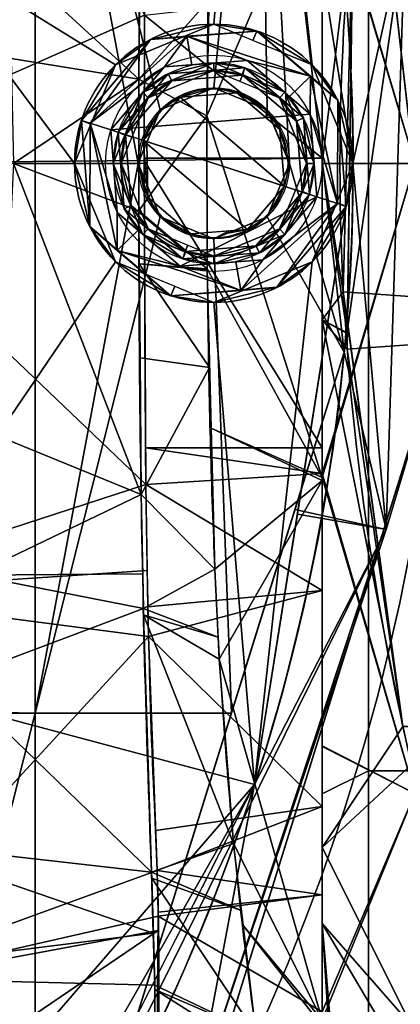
# Model space of a CAD drawing. Header units: millimetres. Extents: x -115 to 115, y -168 to 68.
# Tile 304 of 311: x 54 to 67, y -27 to 5. Entities that reach past the tile are written whole.
import ezdxf

# ---------------------------------------------------------------- set-up
doc = ezdxf.new("R2010")
doc.units = ezdxf.units.MM
doc.layers.add('100', color=7, linetype='Continuous', true_color=0xffffff)
doc.layers.add('103', color=7, linetype='Continuous', true_color=0xffffff)

msp = doc.modelspace()

# ---------------------------------------------------------------- linework, layer by layer
at = {"layer": '100', "color": 163, "linetype": 'Continuous', "extrusion": (0, 0, -1)}
for centre, radius in [((-60.5, 0, -102), 4.5), ((-60.5, 0, -97), 3.25), ((-60.5, 0, -89), 3.25), ((-60.5, 0, -97), 3), ((-60.5, 0, -89), 3), ((-60.5, 0, -81), 2.4)]:
    msp.add_circle(centre, radius, dxfattribs=at)
at = {"layer": '100', "color": 163, "linetype": 'Continuous'}
for centre, radius in [((60.5, 0, 97), 4.5), ((60.5, 0, 103), 3.5), ((60.5, 0, 81.046), 2.446), ((60.5, 0, 81), 2.446)]:
    msp.add_circle(centre, radius, dxfattribs=at)
at = {"layer": '100', "color": 163, "linetype": 'Continuous', "extrusion": (0, 0, -1)}
for centre, radius in [((0, 0, -94), 68), ((0, 0, -81), 65)]:
    msp.add_arc(centre, radius, 283.06797, 256.93203, dxfattribs=at)
at = {"layer": '100', "color": 163, "linetype": 'Continuous'}
for centre, radius, start, end in [((0, 0, 84), 68, 283.06797, 256.93203), ((0, 0, 97), 65, 0, 36), ((0, 0, 97), 65, 324, 0)]:
    msp.add_arc(centre, radius, start, end, dxfattribs=at)
at = {"layer": '100', "color": 163, "linetype": 'Continuous', "extrusion": (1, 0, 0)}
for start, end in [(344.4842, 195.5355), (195.5355, 344.4842)]:
    msp.add_arc((0, 0, 64), 39.035, start, end, dxfattribs=at)
at = {"layer": '100', "color": 163, "linetype": 'Continuous'}
for points, knots in [([(64, 37.612, -10.442), (63.755, 37.916, -7.758), (63.544, 38.004, -5.062), (63.216, 37.771, 0.358), (63.13, 37.496, 3.095), (62.896, 36.271, 8.354), (62.753, 35.32, 10.933), (62.42, 32.814, 15.751), (62.245, 31.3, 17.978), (61.793, 27.639, 21.983), (61.489, 25.46, 23.71), (61.016, 20.935, 26.757), (60.826, 18.562, 28.063), (60.532, 13.588, 30.225), (60.426, 10.952, 31.084), (60.296, 5.629, 32.245), (60.271, 2.94, 32.557), (60.269, -2.5, 32.59), (60.291, -5.268, 32.298), (60.415, -10.601, 31.186), (60.515, -13.199, 30.368), (60.805, -18.26, 28.221), (60.995, -20.685, 26.906), (61.464, -25.243, 23.878), (61.762, -27.386, 22.213), (62.455, -32.985, 16.225), (62.77, -35.596, 11.162), (63.127, -37.488, 3.172), (63.21, -37.762, 0.457), (63.539, -38.005, -5.007), (63.755, -37.917, -7.76), (64, -37.609, -10.455)], [0, 0, 0, 0, 0.0625, 0.0625, 0.125, 0.125, 0.1875, 0.1875, 0.25, 0.25, 0.3125, 0.3125, 0.375, 0.375, 0.4375, 0.4375, 0.5, 0.5, 0.5625, 0.5625, 0.625, 0.625, 0.6875, 0.6875, 0.75, 0.75, 0.875, 0.875, 0.9375, 0.9375, 1, 1, 1, 1]), ([(58.343, -35.221, -10.645), (58.329, -35.479, -8.098), (58.279, -35.563, -5.542), (58.234, -35.411, -1.69), (58.212, -35.315, -0.4), (58.18, -35.046, 2.158), (58.246, -34.848, 3.42), (58.375, -34.014, 7.154), (58.45, -33.143, 9.606), (58.55, -30.841, 14.193), (58.555, -29.434, 16.317), (58.622, -26.055, 20.186), (58.525, -24.015, 21.872), (58.371, -19.784, 24.852), (58.299, -17.559, 26.131), (58.185, -12.882, 28.249), (58.14, -10.396, 29.09), (58.085, -5.374, 30.226), (58.076, -2.833, 30.533), (58.074, 2.315, 30.572), (58.082, 4.931, 30.291), (58.132, 9.966, 29.215), (58.175, 12.425, 28.418), (58.288, 17.192, 26.325), (58.36, 19.473, 25.04), (58.513, 23.727, 22.098), (58.612, 25.722, 20.48), (58.575, 29.198, 16.658), (58.554, 30.679, 14.451), (58.459, 33.043, 9.853), (58.383, 33.947, 7.383), (58.253, 34.82, 3.575), (58.187, 35.028, 2.298), (58.206, 35.305, -0.271), (58.235, 35.404, -1.56), (58.278, 35.565, -5.439), (58.339, 35.48, -8.057), (58.349, 35.222, -10.636)], [0, 0, 0, 0, 0.0625, 0.0625, 0.09375, 0.09375, 0.125, 0.125, 0.1875, 0.1875, 0.25, 0.25, 0.3125, 0.3125, 0.375, 0.375, 0.4375, 0.4375, 0.5, 0.5, 0.5625, 0.5625, 0.625, 0.625, 0.6875, 0.6875, 0.75, 0.75, 0.8125, 0.8125, 0.875, 0.875, 0.90625, 0.90625, 0.9375, 0.9375, 1, 1, 1, 1]), ([(58.349, 35.222, -10.636), (58.357, 35.016, -12.694), (58.349, 34.658, -14.712), (58.439, 33.463, -18.621), (58.51, 32.629, -20.541), (58.701, 29.548, -25.866), (58.781, 26.716, -28.956), (58.637, 21.643, -32.558), (58.516, 19.834, -33.515), (58.402, 16.064, -35.129), (58.359, 14.098, -35.794), (58.265, 8.164, -37.351), (58.25, 4.117, -37.841), (58.249, -4.127, -37.84), (58.263, -8.169, -37.35), (58.356, -14.099, -35.794), (58.399, -16.066, -35.128), (58.512, -19.832, -33.515), (58.629, -21.637, -32.564), (58.784, -26.677, -28.984), (58.698, -29.511, -25.919), (58.506, -32.623, -20.557), (58.437, -33.44, -18.683), (58.346, -34.645, -14.766), (58.354, -35.011, -12.709), (58.343, -35.221, -10.645)], [0, 0, 0, 0, 0.0625, 0.0625, 0.125, 0.125, 0.25, 0.25, 0.3125, 0.3125, 0.375, 0.375, 0.5, 0.5, 0.625, 0.625, 0.6875, 0.6875, 0.75, 0.75, 0.875, 0.875, 0.9375, 0.9375, 1, 1, 1, 1])]:
    msp.add_open_spline(points, degree=3, knots=knots, dxfattribs=at)
for points in [[(67.699, -6.387, 84), (64.562, 21.001, 84), (64.562, 21.001, 94), (67.699, -6.387, 94)], [(67, 20.383, -35.305), (67, 0, -40.767), (64, 10.04, -37.722)], [(67, 0, 40.767), (67, 20.383, 35.305), (64, 10.146, 37.693)], [(50.481, 7.427, 97), (57.318, 3.182, 97), (60.5, 4.5, 97), (61.819, 20.086, 97)], [(61.819, 20.086, 97), (60.5, 4.5, 97), (63.682, 3.182, 97)], [(63.682, 3.182, 97), (65, 0, 97), (61.819, 20.086, 97)], [(54.723, 17.781, 81), (54.723, -17.781, 81), (50.399, -17.702, 81), (52.9, 7.42, 81)], [(54.723, -17.781, 81), (54.723, 17.781, 81), (58.054, 0, 81)], [(54.723, 17.781, 81), (61.977, 17.781, 81), (60.5, 2.446, 81), (58.771, 1.729, 81)], [(58.771, 1.729, 81), (58.054, 0, 81), (54.723, 17.781, 81)], [(62.229, 1.729, 81), (60.5, 2.446, 81), (61.977, 17.781, 81)], [(61.977, 17.781, 81), (64.713, -6.105, 81), (62.946, 0, 81)], [(62.946, 0, 81), (62.229, 1.729, 81), (61.977, 17.781, 81)], [(58.259, 4.792, -37.61), (47.428, 0, -42.098), (54.008, 13.412, -38.372)], [(58.078, 2.719, 30.445), (58.173, 12.028, 28.467), (53.775, 6.672, 27.494)], [(64, -10.159, 37.69), (64, 10.146, 37.693), (60.273, 1.54, 32.542)], [(60.4, 8.579, 31.367), (60.273, 1.54, 32.542), (64, 10.146, 37.693)], [(64, 10.146, 37.693), (64, 0, 37.692), (67, 0, 40.767)], [(67, 0, -40.767), (64, 0, -37.723), (64, 10.04, -37.722)], [(50.481, 7.427, 97), (48.291, -16.478, 97), (57.318, -3.182, 97), (56, 0, 97)], [(50.481, 7.427, 97), (56, 0, 97), (57.318, 3.182, 97)], [(64.713, -6.105, 81), (63.184, 7.237, 81), (66.685, 7.638, 81.879)], [(66.685, 7.638, 96.121), (63.847, 7.281, 97), (65, 0, 97)], [(66.685, 7.638, 81.879), (66.069, -11.839, 81.879), (64.713, -6.105, 81)], [(66.069, -11.839, 96.121), (66.685, 7.638, 96.121), (65, 0, 97)], [(67.699, -6.387, 84), (66.069, -11.839, 81.879), (66.685, 7.638, 81.879)], [(66.685, 7.638, 96.121), (66.069, -11.839, 96.121), (67.699, -6.387, 94)], [(66.685, 7.638, 81.879), (66.101, 7.571, 84), (67.699, -6.387, 84)], [(67.699, -6.387, 94), (66.101, 7.571, 94), (66.685, 7.638, 96.121)], [(53.775, 6.672, 27.494), (53.953, 3.386, 28.096), (58.078, 2.719, 30.445)], [(58.259, 4.792, -37.61), (64, 5.437, -37.722), (64, 0.165, -37.723)], [(60.34, 5.279, 31.918), (58.102, 5.02, 29.956), (58.078, 2.719, 30.445)], [(58.078, 2.719, 30.445), (60.273, 1.54, 32.542), (60.34, 5.279, 31.918)], [(47.428, 0, -42.098), (58.259, 4.792, -37.61), (58.25, 0.094, -37.841)], [(64, 0.165, -37.723), (58.25, 0.165, -37.837), (58.259, 4.792, -37.61)], [(60.5, 4.5, 97), (57.318, 3.182, 97), (58.457, 4.01, 102)], [(58.457, 4.01, 102), (61.891, 4.28, 102), (60.5, 4.5, 97)], [(61.891, 4.28, 102), (61.765, 3.976, 97), (60.5, 4.5, 97)], [(61.891, 4.28, 102), (59.588, 4.099, 102), (59.625, 4.115, 102.707)], [(61.891, 4.28, 102), (59.625, 4.115, 102.707), (63.626, 2.815, 102.707)], [(63.682, 3.182, 97), (61.765, 3.976, 97), (61.891, 4.28, 102)], [(63.626, 2.815, 102.707), (63.647, 2.78, 102), (61.891, 4.28, 102)], [(61.891, 4.28, 102), (64.51, 2.043, 102), (63.682, 3.182, 97)], [(58.457, 4.01, 102), (56.22, 1.391, 102), (56.499, 1.3, 102.707)], [(56.22, 1.391, 102), (58.457, 4.01, 102), (57.318, 3.182, 97)], [(56.499, 1.3, 102.707), (59.625, 4.115, 102.707), (58.457, 4.01, 102)], [(58.911, 3.119, 103), (59.625, 4.115, 102.707), (56.499, 1.3, 102.707)], [(59.625, 4.115, 102.707), (59.588, 4.099, 102), (58.457, 4.01, 102)], [(58.911, 3.119, 103), (59.791, 3.188, 103), (59.625, 4.115, 102.707)], [(63.626, 2.815, 102.707), (59.625, 4.115, 102.707), (61.582, 3.329, 103)], [(59.625, 4.115, 102.707), (59.791, 3.188, 103), (61.582, 3.329, 103)], [(58.078, 2.719, 30.445), (53.953, 3.386, 28.096), (54.02, 0, 28.31)], [(63.619, 1.589, 103), (61.582, 3.329, 103), (58.911, 3.119, 103), (57.171, 1.082, 103)], [(58.379, 2.121, 89), (60.5, 3, 89), (60.5, 3.25, 89), (58.202, 2.298, 89)], [(59.025, 2.896, 97), (58.202, 2.298, 89), (60.5, 3.25, 89)], [(60.5, 3.25, 89), (61.504, 3.091, 97), (59.025, 2.896, 97)], [(60.5, 3, 89), (62.621, 2.121, 89), (62.798, 2.298, 89), (60.5, 3.25, 89)], [(60.5, 3.25, 89), (61.413, 2.872, 89), (61.504, 3.091, 97)], [(61.582, 3.329, 103), (62.947, 2.162, 103), (63.626, 2.815, 102.707)], [(57.318, 3.182, 97), (56.524, 1.265, 97), (56.22, 1.391, 102)], [(56.499, 1.3, 102.707), (57.171, 1.082, 103), (58.911, 3.119, 103)], [(59.138, 2.673, 97), (57.647, 0.927, 97), (57.409, 1.004, 97), (59.025, 2.896, 97)], [(58.202, 2.298, 89), (59.025, 2.896, 97), (57.409, 1.004, 97)], [(60.5, 3, 89), (58.379, 2.121, 89), (59.138, 2.673, 97)], [(59.025, 2.896, 97), (61.504, 3.091, 97), (61.427, 2.853, 97), (59.138, 2.673, 97)], [(59.138, 2.673, 97), (61.427, 2.853, 97), (60.5, 3, 89)], [(61.427, 2.853, 97), (61.343, 2.651, 89), (60.5, 3, 89)], [(61.504, 3.091, 97), (61.413, 2.872, 89), (62.798, 2.298, 89)], [(61.504, 3.091, 97), (63.396, 1.475, 97), (63.173, 1.362, 97), (61.427, 2.853, 97)], [(62.798, 2.298, 89), (63.396, 1.475, 97), (61.504, 3.091, 97)], [(65, 0, 97), (63.682, 3.182, 97), (64.51, 2.043, 102)], [(54.02, 0, 28.31), (58.077, -0.001, 30.492), (58.078, 2.719, 30.445)], [(57.647, 0.927, 97), (59.138, 2.673, 97), (58.379, 2.121, 89)], [(60.273, 1.54, 32.542), (58.078, 2.719, 30.445), (58.076, -1.532, 30.519)], [(62.621, 2.121, 89), (61.343, 2.651, 89), (61.427, 2.853, 97)], [(61.427, 2.853, 97), (63.173, 1.362, 97), (62.621, 2.121, 89)], [(63.626, 2.815, 102.707), (62.947, 2.162, 103), (63.619, 1.589, 103)], [(64.501, -1.3, 102.707), (63.626, 2.815, 102.707), (63.619, 1.589, 103)], [(64.51, 2.043, 102), (63.626, 2.815, 102.707), (64.501, -1.3, 102.707)], [(64.51, 2.043, 102), (63.647, 2.78, 102), (63.626, 2.815, 102.707)], [(58.202, 2.298, 89), (57.25, 0, 89), (57.5, 0, 89), (58.379, 2.121, 89)], [(57.409, 1.004, 97), (57.628, 0.913, 89), (58.202, 2.298, 89)], [(59.41, 2.138, 81), (58.771, 1.729, 81.046), (60.5, 2.446, 81.046)], [(60.5, 2.446, 81.046), (59.108, 1.869, 81.046), (59.108, 1.869, 81), (60.5, 2.446, 81)], [(60.5, 2.446, 81.046), (61.242, 2.283, 81), (59.41, 2.138, 81)], [(59.41, 2.138, 81), (61.242, 2.283, 81), (62.638, 1.09, 81), (62.783, -0.742, 81)], [(60.5, 2.446, 81), (62.229, 1.729, 81), (62.229, 1.729, 81.046), (60.5, 2.446, 81.046)], [(61.242, 2.283, 81), (60.5, 2.446, 81.046), (62.229, 1.729, 81.046)], [(62.229, 1.729, 81.046), (62.178, 1.483, 81), (61.242, 2.283, 81)], [(62.621, 2.121, 89), (63.5, 0, 89), (63.75, 0, 89), (62.798, 2.298, 89)], [(63.396, 1.475, 97), (62.798, 2.298, 89), (63.75, 0, 89)], [(58.379, 2.121, 89), (57.849, 0.843, 89), (57.647, 0.927, 97)], [(62.783, -0.742, 81), (58.217, 0.742, 81), (59.41, 2.138, 81)], [(58.771, 1.729, 81.046), (59.41, 2.138, 81), (58.217, 0.742, 81)], [(63.5, 0, 89), (62.621, 2.121, 89), (63.173, 1.362, 97)], [(64.501, -1.3, 102.707), (64.78, -1.391, 102), (64.51, 2.043, 102)], [(64.51, 2.043, 102), (64.78, -1.391, 102), (65, 0, 97)], [(58.054, 0, 81), (58.771, 1.729, 81), (58.771, 1.729, 81.046), (58.054, 0, 81.046)], [(58.217, 0.742, 81), (58.339, 0.687, 81.046), (58.771, 1.729, 81.046)], [(58.771, 1.729, 81), (59.108, 1.869, 81), (59.108, 1.869, 81.046), (58.771, 1.729, 81.046)], [(62.229, 1.729, 81.046), (62.275, 1.619, 81.046), (62.178, 1.483, 81)], [(62.638, 1.09, 81), (62.178, 1.483, 81), (62.275, 1.619, 81.046)], [(62.229, 1.729, 81), (62.369, 1.392, 81), (62.369, 1.392, 81.046), (62.229, 1.729, 81.046)], [(62.638, 1.09, 81), (62.275, 1.619, 81.046), (62.946, 0, 81.046)], [(56.49, -2.043, 102), (56.22, 1.391, 102), (56, 0, 97)], [(56.22, 1.391, 102), (56.524, 1.265, 97), (56, 0, 97)], [(56.499, 1.3, 102.707), (56.22, 1.391, 102), (56.49, -2.043, 102)], [(56.49, -2.043, 102), (57.374, -2.815, 102.707), (56.499, 1.3, 102.707)], [(56.499, 1.3, 102.707), (57.374, -2.815, 102.707), (57.381, -1.589, 103)], [(57.381, -1.589, 103), (57.171, 1.082, 103), (56.499, 1.3, 102.707)], [(57.171, 1.082, 103), (63.829, -1.082, 103), (63.619, 1.589, 103)], [(58.076, -1.532, 30.519), (60.284, -3.41, 32.419), (60.273, 1.54, 32.542)], [(60.273, 1.54, 32.542), (60.284, -3.41, 32.419), (64, -10.159, 37.69)], [(62.946, 0, 81.046), (62.369, 1.392, 81.046), (62.369, 1.392, 81), (62.946, 0, 81)], [(63.353, -0.927, 97), (63.173, 1.362, 97), (63.396, 1.475, 97), (63.591, -1.004, 97)], [(63.173, 1.362, 97), (63.353, -0.927, 97), (63.5, 0, 89)], [(63.75, 0, 89), (63.591, -1.004, 97), (63.396, 1.475, 97)], [(63.619, 1.589, 103), (63.829, -1.082, 103), (64.501, -1.3, 102.707)], [(63.829, -1.082, 103), (57.171, 1.082, 103), (57.381, -1.589, 103), (59.418, -3.329, 103)], [(57.25, 0, 89), (57.409, 1.004, 97), (57.604, -1.475, 97)], [(57.25, 0, 89), (57.628, 0.913, 89), (57.409, 1.004, 97)], [(57.604, -1.475, 97), (57.409, 1.004, 97), (57.647, 0.927, 97), (57.827, -1.362, 97)], [(62.946, 0, 81.046), (62.783, -0.742, 81), (62.638, 1.09, 81)], [(57.647, 0.927, 97), (57.849, 0.843, 89), (57.5, 0, 89)], [(57.827, -1.362, 97), (57.647, 0.927, 97), (57.5, 0, 89)], [(58.054, 0, 81.046), (58.339, 0.687, 81.046), (58.362, -1.09, 81)], [(58.217, 0.742, 81), (62.783, -0.742, 81), (61.59, -2.138, 81)], [(61.59, -2.138, 81), (59.758, -2.283, 81), (58.362, -1.09, 81), (58.217, 0.742, 81)], [(58.339, 0.687, 81.046), (58.217, 0.742, 81), (58.362, -1.09, 81)], [(58.25, 0.094, -37.841), (58.25, 0.001, -37.831), (47.428, 0, -42.098)], [(47.428, 0, -42.098), (58.25, 0.001, -37.831), (58.301, -10.391, -36.73)], [(58.301, -10.391, -36.73), (47.549, -13.886, -41.234), (47.428, 0, -42.098)], [(58.054, 0, 81), (58.771, -1.729, 81), (54.723, -17.781, 81)], [(58.379, -2.121, 89), (57.5, 0, 89), (57.25, 0, 89), (58.202, -2.298, 89)], [(57.5, 0, 89), (58.379, -2.121, 89), (57.827, -1.362, 97)], [(58.054, 0, 81.046), (58.631, -1.392, 81.046), (58.631, -1.392, 81), (58.054, 0, 81)], [(58.362, -1.09, 81), (58.771, -1.729, 81.046), (58.054, 0, 81.046)], [(58.25, 0.094, -37.841), (64, 0.165, -37.723), (64, -9.202, -37.725)], [(58.25, 0.094, -37.841), (58.25, 0.165, -37.837), (64, 0.165, -37.723)], [(64, -9.202, -37.725), (58.295, -9.199, -36.856), (58.25, 0.094, -37.841)], [(61.819, -20.086, 97), (65, 0, 97), (63.682, -3.182, 97)], [(64.713, -6.105, 81), (62.229, -1.729, 81), (62.946, 0, 81)], [(62.946, 0, 81), (62.229, -1.729, 81), (62.229, -1.729, 81.046), (62.946, 0, 81.046)], [(62.783, -0.742, 81), (62.946, 0, 81.046), (62.229, -1.729, 81.046)], [(62.798, -2.298, 89), (63.75, 0, 89), (63.5, 0, 89), (62.621, -2.121, 89)], [(63.353, -0.927, 97), (63.151, -0.843, 89), (63.5, 0, 89)], [(65, 0, 97), (63.204, -11.342, 97), (66.069, -11.839, 96.121)], [(67, 0, 40.767), (64, 0, 37.692), (64, -10.159, 37.69)], [(64, -10.159, 37.69), (67, -20.383, 35.305), (67, 0, 40.767)], [(64, -10.027, -37.725), (67, 0, -40.767), (67, -20.383, -35.305)], [(64, -10.027, -37.725), (64, 0, -37.723), (67, 0, -40.767)], [(64.78, -1.391, 102), (64.476, -1.265, 97), (65, 0, 97)], [(54.02, 0, 28.31), (53.592, -8.842, 26.882), (58.151, -10.716, 28.901)], [(58.077, -0.001, 30.492), (54.02, 0, 28.31), (54.02, 0, 28.31)], [(54.02, 0, 28.31), (58.151, -10.716, 28.901), (58.076, -1.532, 30.519)], [(54.02, 0, 28.31), (58.076, -1.532, 30.519), (58.077, -0.001, 30.492)], [(56, 0, 97), (57.318, -3.182, 97), (56.49, -2.043, 102)], [(57.604, -1.475, 97), (58.202, -2.298, 89), (57.25, 0, 89)], [(63.75, 0, 89), (63.372, -0.913, 89), (63.591, -1.004, 97)], [(62.229, -1.729, 81.046), (61.59, -2.138, 81), (62.783, -0.742, 81)], [(63.591, -1.004, 97), (61.975, -2.896, 97), (61.862, -2.673, 97), (63.353, -0.927, 97)], [(63.353, -0.927, 97), (61.862, -2.673, 97), (62.621, -2.121, 89)], [(62.621, -2.121, 89), (63.151, -0.843, 89), (63.353, -0.927, 97)], [(63.591, -1.004, 97), (63.372, -0.913, 89), (62.798, -2.298, 89)], [(58.771, -1.729, 81.046), (58.362, -1.09, 81), (59.758, -2.283, 81)], [(59.418, -3.329, 103), (62.089, -3.119, 103), (63.829, -1.082, 103)], [(62.798, -2.298, 89), (61.975, -2.896, 97), (63.591, -1.004, 97)], [(64.501, -1.3, 102.707), (63.829, -1.082, 103), (62.089, -3.119, 103)], [(63.682, -3.182, 97), (64.476, -1.265, 97), (64.78, -1.391, 102)], [(57.374, -2.815, 102.707), (58.053, -2.162, 103), (57.381, -1.589, 103)], [(57.827, -1.362, 97), (59.573, -2.853, 97), (59.496, -3.091, 97), (57.604, -1.475, 97)], [(58.202, -2.298, 89), (57.604, -1.475, 97), (59.496, -3.091, 97)], [(59.573, -2.853, 97), (57.827, -1.362, 97), (58.379, -2.121, 89)], [(60.284, -3.41, 32.419), (58.076, -1.532, 30.519), (58.09, -3.247, 30.217)], [(58.771, -1.729, 81), (58.631, -1.392, 81), (58.631, -1.392, 81.046), (58.771, -1.729, 81.046)], [(64.501, -1.3, 102.707), (61.375, -4.115, 102.707), (62.543, -4.01, 102)], [(62.089, -3.119, 103), (61.375, -4.115, 102.707), (64.501, -1.3, 102.707)], [(62.543, -4.01, 102), (64.78, -1.391, 102), (64.501, -1.3, 102.707)], [(64.78, -1.391, 102), (62.543, -4.01, 102), (63.682, -3.182, 97)], [(58.771, -1.729, 81), (60.5, -2.446, 81), (61.073, -17.781, 81), (54.723, -17.781, 81)], [(60.5, -2.446, 81), (58.771, -1.729, 81), (58.771, -1.729, 81.046), (60.5, -2.446, 81.046)], [(59.758, -2.283, 81), (60.5, -2.446, 81.046), (58.771, -1.729, 81.046)], [(64.713, -6.105, 81), (61.073, -17.781, 81), (60.5, -2.446, 81), (62.229, -1.729, 81)], [(60.5, -2.446, 81.046), (61.892, -1.869, 81.046), (61.892, -1.869, 81), (60.5, -2.446, 81)], [(62.229, -1.729, 81.046), (60.953, -2.258, 81.046), (61.59, -2.138, 81)], [(62.229, -1.729, 81), (61.892, -1.869, 81), (61.892, -1.869, 81.046), (62.229, -1.729, 81.046)], [(56.49, -2.043, 102), (57.353, -2.78, 102), (57.374, -2.815, 102.707)], [(59.109, -4.28, 102), (56.49, -2.043, 102), (57.318, -3.182, 97)], [(59.418, -3.329, 103), (58.053, -2.162, 103), (57.374, -2.815, 102.707)], [(58.202, -2.298, 89), (60.5, -3.25, 89), (60.5, -3, 89), (58.379, -2.121, 89)], [(58.379, -2.121, 89), (59.657, -2.651, 89), (59.573, -2.853, 97)], [(59.758, -2.283, 81), (60.986, -2.186, 81), (60.5, -2.446, 81.046)], [(60.5, -3, 89), (62.621, -2.121, 89), (61.862, -2.673, 97)], [(60.5, -3.25, 89), (62.798, -2.298, 89), (62.621, -2.121, 89), (60.5, -3, 89)], [(60.986, -2.186, 81), (60.953, -2.258, 81.046), (60.5, -2.446, 81.046)], [(60.953, -2.258, 81.046), (60.986, -2.186, 81), (61.59, -2.138, 81)], [(59.496, -3.091, 97), (59.587, -2.872, 89), (58.202, -2.298, 89)], [(61.975, -2.896, 97), (62.798, -2.298, 89), (60.5, -3.25, 89)], [(57.374, -2.815, 102.707), (57.353, -2.78, 102), (59.109, -4.28, 102)], [(59.109, -4.28, 102), (61.375, -4.115, 102.707), (57.374, -2.815, 102.707)], [(57.374, -2.815, 102.707), (61.375, -4.115, 102.707), (59.418, -3.329, 103)], [(59.573, -2.853, 97), (61.862, -2.673, 97), (61.975, -2.896, 97), (59.496, -3.091, 97)], [(59.573, -2.853, 97), (59.657, -2.651, 89), (60.5, -3, 89)], [(61.862, -2.673, 97), (59.573, -2.853, 97), (60.5, -3, 89)], [(61.819, -20.086, 97), (60.5, -4.5, 97), (57.318, -3.182, 97), (48.291, -16.478, 97)], [(57.318, -3.182, 97), (59.235, -3.976, 97), (59.109, -4.28, 102)], [(60.5, -3.25, 89), (59.587, -2.872, 89), (59.496, -3.091, 97)], [(60.5, -3.25, 89), (59.496, -3.091, 97), (61.975, -2.896, 97)], [(61.819, -20.086, 97), (63.682, -3.182, 97), (60.5, -4.5, 97)], [(60.5, -4.5, 97), (63.682, -3.182, 97), (62.543, -4.01, 102)], [(62.089, -3.119, 103), (61.209, -3.188, 103), (61.375, -4.115, 102.707)], [(60.364, -6.603, 31.723), (60.285, -3.448, 32.411), (58.09, -3.247, 30.217)], [(58.09, -3.247, 30.217), (60.285, -3.448, 32.411), (60.284, -3.41, 32.419)], [(58.09, -3.247, 30.217), (58.115, -6.29, 29.681), (60.364, -6.603, 31.723)], [(61.375, -4.115, 102.707), (61.209, -3.188, 103), (59.418, -3.329, 103)], [(64, -10.159, 37.69), (60.284, -3.41, 32.419), (60.413, -8.562, 31.296)], [(59.109, -4.28, 102), (59.235, -3.976, 97), (60.5, -4.5, 97)], [(62.543, -4.01, 102), (59.109, -4.28, 102), (60.5, -4.5, 97)], [(59.109, -4.28, 102), (61.412, -4.099, 102), (61.375, -4.115, 102.707)], [(61.375, -4.115, 102.707), (61.412, -4.099, 102), (62.543, -4.01, 102)], [(60.364, -6.603, 31.723), (58.115, -6.29, 29.681), (58.151, -10.716, 28.901)], [(66.069, -11.839, 81.879), (63.125, -11.198, 81), (64.713, -6.105, 81)], [(58.151, -10.716, 28.901), (60.528, -13.123, 30.301), (60.364, -6.603, 31.723)], [(67.699, -6.387, 84), (66.039, -11.715, 84), (66.069, -11.839, 81.879)], [(66.069, -11.839, 96.121), (66.039, -11.715, 94), (67.699, -6.387, 94)], [(59.337, -33.213, 84), (67.488, -7.065, 84), (67.488, -7.065, 94), (59.337, -33.213, 94)], [(60.413, -8.562, 31.296), (64, -10.262, 37.63), (64, -10.159, 37.69)], [(64, -10.262, 37.63), (60.413, -8.562, 31.296), (60.528, -13.123, 30.301)], [(58.151, -10.716, 28.901), (53.592, -8.842, 26.882), (52.726, -13.318, 24.608)], [(58.295, -9.199, -36.856), (64, -9.202, -37.725), (64, -10.027, -37.725)], [(64, -10.027, -37.725), (58.301, -10.391, -36.73), (58.295, -9.199, -36.856)], [(58.301, -10.391, -36.73), (64, -10.027, -37.725), (64, -13.82, -35.555)], [(67, -20.383, -35.305), (64, -18.866, -32.667), (64, -10.027, -37.725)], [(64, -10.159, 37.69), (64, -18.843, 32.644), (67, -20.383, 35.305)], [(58.301, -10.391, -36.73), (58.349, -13.165, -35.948), (47.549, -13.886, -41.234)], [(64, -13.82, -35.555), (58.369, -14.34, -35.617), (58.301, -10.391, -36.73)], [(64, -10.262, 37.63), (60.528, -13.123, 30.301), (60.678, -16.033, 29.164)], [(64, -27.715, 27.488), (64, -10.262, 37.63), (60.678, -16.033, 29.164)], [(52.726, -13.318, 24.608), (58.201, -13.278, 27.961), (58.151, -10.716, 28.901)], [(60.528, -13.123, 30.301), (58.151, -10.716, 28.901), (58.223, -14.401, 27.55)], [(57.51, -29.21, 81), (63.125, -11.198, 81), (66.069, -11.839, 81.879)], [(66.069, -11.839, 96.121), (63.204, -11.342, 97), (61.819, -20.086, 97)], [(66.039, -11.715, 84), (60.165, -30.558, 84), (59.884, -30.318, 81.879)], [(59.884, -30.318, 81.879), (66.069, -11.839, 81.879), (66.039, -11.715, 84)], [(66.039, -11.715, 94), (66.069, -11.839, 96.121), (59.884, -30.318, 96.121)], [(59.884, -30.318, 96.121), (60.165, -30.558, 94), (66.039, -11.715, 94)], [(66.069, -11.839, 81.879), (59.884, -30.318, 81.879), (57.51, -29.21, 81)], [(59.884, -30.318, 96.121), (66.069, -11.839, 96.121), (61.819, -20.086, 97)], [(47.549, -13.886, -41.234), (58.349, -13.165, -35.948), (58.386, -15.302, -35.346)], [(58.223, -14.401, 27.55), (52.726, -13.318, 24.608), (52.068, -16.721, 22.878)], [(58.223, -14.401, 27.55), (58.201, -13.278, 27.961), (52.726, -13.318, 24.608)], [(58.223, -14.401, 27.55), (60.641, -15.328, 29.439), (60.528, -13.123, 30.301)], [(47.777, -26.841, -37.844), (47.549, -13.886, -41.234), (58.386, -15.302, -35.346)], [(58.386, -15.302, -35.346), (58.369, -14.34, -35.617), (64, -13.82, -35.555)], [(58.386, -15.302, -35.346), (64, -13.82, -35.555), (64, -20.798, -31.562)], [(52.068, -16.721, 22.878), (58.486, -22.93, 22.613), (58.223, -14.401, 27.55)], [(58.223, -14.401, 27.55), (58.229, -14.605, 27.432), (60.641, -15.328, 29.439)], [(58.229, -14.605, 27.432), (58.486, -22.93, 22.613), (61.133, -21.996, 26.017)], [(61.133, -21.996, 26.017), (60.678, -16.033, 29.164), (58.229, -14.605, 27.432)], [(60.678, -16.033, 29.164), (60.641, -15.328, 29.439), (58.229, -14.605, 27.432)], [(58.386, -15.302, -35.346), (58.665, -22.872, -31.681), (47.777, -26.841, -37.844)], [(64, -20.798, -31.562), (58.617, -21.583, -32.305), (58.386, -15.302, -35.346)], [(60.678, -16.033, 29.164), (61.133, -21.996, 26.017), (64, -27.715, 27.488)], [(48.291, -16.478, 97), (48.242, -31.116, 97), (51.591, -31.92, 97), (61.819, -20.086, 97)], [(58.486, -22.93, 22.613), (52.068, -16.721, 22.878), (50.036, -21.962, 18.511)], [(50.675, -33.832, 81), (48.946, -33.116, 81), (50.349, -17.781, 81), (54.723, -17.781, 81)], [(54.723, -17.781, 81), (50.349, -17.781, 81), (50.399, -17.702, 81)], [(54.723, -17.781, 81), (54.723, -34.032, 81), (51.391, -35.561, 81), (50.675, -33.832, 81)], [(54.723, -34.032, 81), (54.723, -17.781, 81), (61.073, -17.781, 81), (56.719, -31.748, 81)], [(67, -20.383, 35.305), (64, -18.843, 32.644), (64, -27.715, 27.488)], [(64, -27.445, -27.758), (64, -18.866, -32.667), (67, -20.383, -35.305)], [(61.819, -20.086, 97), (51.591, -31.92, 97), (53.39, -34.857, 97)], [(53.39, -34.857, 97), (52.586, -38.206, 97), (61.819, -20.086, 97)], [(61.819, -20.086, 97), (57.278, -28.997, 97), (59.884, -30.318, 96.121)], [(64, -27.715, 27.488), (67, -35.305, 20.383), (67, -20.383, 35.305)], [(64, -27.445, -27.758), (67, -20.383, -35.305), (67, -35.305, -20.383)], [(58.665, -22.872, -31.681), (58.617, -21.583, -32.305), (64, -20.798, -31.562)], [(58.665, -22.872, -31.681), (64, -20.798, -31.562), (64, -23.663, -29.922)], [(50.036, -21.962, 18.511), (47.392, -26.301, 13.99), (58.544, -24.904, 20.922)], [(50.036, -21.962, 18.511), (58.544, -24.904, 20.922), (58.486, -22.93, 22.613)], [(58.486, -22.93, 22.613), (61.39, -24.171, 24.31), (61.133, -21.996, 26.017)], [(64, -27.715, 27.488), (61.133, -21.996, 26.017), (61.446, -24.646, 23.937)], [(47.777, -26.841, -37.844), (58.665, -22.872, -31.681), (58.706, -24.351, -30.602)], [(64, -23.663, -29.922), (58.702, -24.219, -30.699), (58.665, -22.872, -31.681)], [(58.486, -22.93, 22.613), (58.492, -23.12, 22.45), (61.39, -24.171, 24.31)], [(61.858, -28.134, 21.199), (61.39, -24.171, 24.31), (58.492, -23.12, 22.45)], [(58.492, -23.12, 22.45), (58.594, -26.577, 19.488), (61.858, -28.134, 21.199)], [(58.706, -24.351, -30.602), (58.702, -24.219, -30.699), (64, -23.663, -29.922)], [(58.706, -24.351, -30.602), (64, -23.663, -29.922), (64, -27.445, -27.758)], [(58.706, -24.351, -30.602), (58.701, -24.812, -30.123), (47.777, -26.841, -37.844)], [(64, -27.445, -27.758), (58.654, -29.358, -25.39), (58.706, -24.351, -30.602)], [(47.868, -32.178, -33.569), (47.777, -26.841, -37.844), (58.701, -24.812, -30.123)], [(47.868, -32.178, -33.569), (58.701, -24.812, -30.123), (58.646, -30.159, -24.556)], [(61.446, -24.646, 23.937), (64, -27.892, 27.178), (64, -27.715, 27.488)], [(64, -27.892, 27.178), (61.446, -24.646, 23.937), (61.942, -28.848, 20.638)], [(58.594, -26.577, 19.488), (58.544, -24.904, 20.922), (47.392, -26.301, 13.99)], [(47.392, -26.301, 13.99), (46.486, -27.787, 12.442), (58.551, -29.541, 15.641)], [(58.551, -29.541, 15.641), (58.578, -28.608, 17.211), (47.392, -26.301, 13.99)], [(58.578, -28.608, 17.211), (58.594, -26.577, 19.488), (47.392, -26.301, 13.99)], [(61.942, -28.848, 20.638), (58.593, -26.717, 19.331), (58.578, -28.608, 17.211)], [(58.594, -26.577, 19.488), (58.593, -26.717, 19.331), (61.858, -28.134, 21.199)], [(61.942, -28.848, 20.638), (61.858, -28.134, 21.199), (58.593, -26.717, 19.331)]]:
    msp.add_3dface(points, dxfattribs=at)
at = {"layer": '103', "color": 72, "linetype": 'Continuous', "extrusion": (-1, 0, 0)}
for centre, radius in [((0, 0, -64), 44.25), ((0, 0, -65.5), 39.288)]:
    msp.add_circle(centre, radius, dxfattribs=at)
at = {"layer": '103', "color": 72, "linetype": 'Continuous', "extrusion": (1, 0, 0)}
msp.add_circle((0, 0, 64), 40.788, dxfattribs=at)
at = {"layer": '103', "color": 72, "linetype": 'Continuous'}
for points in [[(66.887, 19.442, 45.25), (65.441, 13.098, 45.25), (64.576, 6.502, 45.25), (64.579, -6.542, 45.25), (65.426, -13.033, 45.25), (66.887, -19.442, 45.25)], [(66.887, -19.442, -45.25), (65.426, -13.033, -45.25), (64.579, -6.542, -45.25), (64.576, 6.502, -45.25), (65.441, 13.098, -45.25), (66.887, 19.442, -45.25)]]:
    msp.add_open_spline(points, degree=3, knots=[0, 0, 0, 0, 0.5, 0.5, 1, 1, 1, 1], dxfattribs=at)
for points in [[(64, 22.125, -38.322), (64, 0, -44.25), (64, 0, -40.788), (64, 20.394, -35.323)], [(64, 20.394, 35.323), (64, 0, 40.788), (64, 0, 44.25), (64, 22.125, 38.322)], [(65.5, 19.644, 34.024), (65.5, 0, 39.288), (64, 0, 40.788), (64, 20.394, 35.323)], [(65.5, 0, -39.288), (65.5, 19.644, -34.024), (64, 20.394, -35.323), (64, 0, -40.788)], [(86, 19.644, -34.024), (65.5, 19.644, -34.024), (65.5, 0, -39.288), (86, 0, -39.288)], [(86, 0, 39.288), (65.5, 0, 39.288), (65.5, 19.644, 34.024), (86, 19.644, 34.024)], [(65.001, 8.179, 45.25), (64, 15.359, 40.135), (64, 0, 44.25)], [(64, 0, -44.25), (64, 15.359, -40.135), (65.001, 8.179, -45.25)], [(64, 0, 44.25), (64.814, -5.504, 45.25), (65.001, 8.179, 45.25)], [(65.001, 8.179, -45.25), (64.687, -4.155, -45.25), (64, 0, -44.25)], [(64.687, -4.155, -45.25), (65.001, 8.179, -45.25), (90.999, 8.179, -45.25), (91.193, -6.008, -45.25)], [(91.313, -4.155, 45.25), (90.999, 8.179, 45.25), (65.001, 8.179, 45.25), (64.807, -6.008, 45.25)], [(64, 0, -44.25), (64, -22.125, -38.322), (64, -20.394, -35.323), (64, 0, -40.788)], [(64, -22.125, 38.322), (64, 0, 44.25), (64, 0, 40.788), (64, -20.394, 35.323)], [(64, -5.057, -42.895), (64, 0, -44.25), (64.687, -4.155, -45.25)], [(65.5, 0, 39.288), (65.5, -19.644, 34.024), (64, -20.394, 35.323), (64, 0, 40.788)], [(65.5, -19.644, -34.024), (65.5, 0, -39.288), (64, 0, -40.788), (64, -20.394, -35.323)], [(86, 0, -39.288), (65.5, 0, -39.288), (65.5, -19.644, -34.024), (86, -19.644, -34.024)], [(86, -19.644, 34.024), (65.5, -19.644, 34.024), (65.5, 0, 39.288), (86, 0, 39.288)], [(64, 0, 44.25), (64, -5.057, 42.895), (64.814, -5.504, 45.25)], [(64.687, -4.155, -45.25), (64.874, -5.519, -45.25), (64, -5.057, -42.895)], [(91.193, -6.008, -45.25), (89.386, -18.213, -45.25), (66.614, -18.213, -45.25), (64.687, -4.155, -45.25)], [(64.807, -6.008, 45.25), (66.614, -18.213, 45.25), (89.386, -18.213, 45.25), (91.313, -4.155, 45.25)], [(64, -5.057, 42.895), (64, -22.125, 38.322), (66.614, -18.213, 45.25)], [(66.614, -18.213, 45.25), (64.807, -6.008, 45.25), (64, -5.057, 42.895)], [(64.807, -6.008, 45.25), (64.814, -5.504, 45.25), (64, -5.057, 42.895)], [(64, -5.057, -42.895), (64.874, -5.519, -45.25), (66.614, -18.213, -45.25)], [(66.614, -18.213, -45.25), (64, -22.125, -38.322), (64, -5.057, -42.895)], [(66.887, -19.442, 45.25), (66.614, -18.213, 45.25), (64, -22.125, 38.322)], [(64, -22.125, -38.322), (66.614, -18.213, -45.25), (66.887, -19.442, -45.25)], [(64, -22.125, 38.322), (66.887, -27.886, 40.375), (66.887, -19.442, 45.25)], [(66.887, -19.442, -45.25), (66.887, -27.886, -40.375), (64, -22.125, -38.322)], [(65.5, -19.644, 34.024), (65.5, -34.024, 19.644), (64, -35.323, 20.394), (64, -20.394, 35.323)], [(65.5, -34.024, -19.644), (65.5, -19.644, -34.024), (64, -20.394, -35.323), (64, -35.323, -20.394)], [(86, -19.644, -34.024), (65.5, -19.644, -34.024), (65.5, -34.024, -19.644), (86, -34.024, -19.644)], [(86, -34.024, 19.644), (65.5, -34.024, 19.644), (65.5, -19.644, 34.024), (86, -19.644, 34.024)], [(64, -22.125, -38.322), (64, -38.322, -22.125), (64, -35.323, -20.394), (64, -20.394, -35.323)], [(64, -38.322, 22.125), (64, -22.125, 38.322), (64, -20.394, 35.323), (64, -35.323, 20.394)], [(66.887, -27.886, -40.375), (64, -24.583, -35.863), (64, -22.125, -38.322)], [(64, -22.125, 38.322), (64, -24.583, 35.863), (66.887, -27.886, 40.375)], [(64, -24.583, 35.863), (64.762, -36.491, 27.296), (66.887, -29.467, 39.462)], [(64.762, -36.491, 27.296), (64, -24.583, 35.863), (64, -38.322, 22.125)], [(66.887, -29.467, 39.462), (66.887, -27.886, 40.375), (64, -24.583, 35.863)], [(64, -24.583, -35.863), (66.887, -27.886, -40.375), (66.887, -29.467, -39.462)], [(66.887, -29.467, -39.462), (64.904, -35.6, -28.839), (64, -24.583, -35.863)], [(64, -38.322, -22.125), (64, -24.583, -35.863), (64.904, -35.6, -28.839)]]:
    msp.add_3dface(points, dxfattribs=at)

doc.saveas('drawing.dxf')
